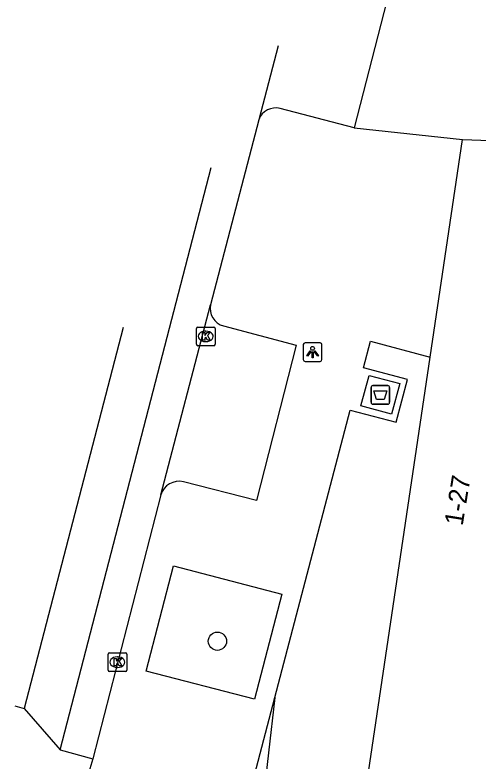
# Model space of a CAD drawing. Extents: x 164150 to 165261, y 382513 to 383432.
# Drawn here: x 164241.65 to 164266.48, y 383083.81 to 383123.82 of the extents above; entities that cross this region are included whole.
import ezdxf

# ---------------------------------------------------------------- set-up
doc = ezdxf.new("R2010")
doc.units = 0
for name, color, linetype in [('IMGEO_Afval_apart_plaats', 7, 'Continuous'), ('IMGEO_Boom', 7, 'Continuous'), ('IMGEO_Groenvoorziening', 7, 'Continuous'), ('IMGEO_Kolk', 7, 'Continuous'), ('IMGEO_Lichtpunt', 7, 'Continuous'), ('IMGEO_Pand', 7, 'Continuous'), ('IMGEO_Pand_nummerreeks', 7, 'Continuous'), ('IMGEO_Parkeervlak_open', 7, 'Continuous'), ('IMGEO_Rijbaan_lokaal_gesloten', 7, 'Continuous'), ('IMGEO_Rijbaan_lokaal_open', 7, 'Continuous'), ('IMGEO_Voetpad_gesloten', 7, 'Continuous'), ('IMGEO_Voetpad_open', 7, 'Continuous')]:
    doc.layers.add(name, color=color, linetype=linetype)

msp = doc.modelspace()

# ---------------------------------------------------------------- linework, layer by layer
at = {"layer": 'IMGEO_Afval_apart_plaats'}
for p, q in [((164260.747, 383103.05), (164260.747, 383103.85)), ((164260.747, 383103.85), (164260.747, 383103.05)), ((164260.847, 383103.95), (164261.637, 383103.95)), ((164261.637, 383103.95), (164260.847, 383103.95)), ((164261.737, 383103.85), (164261.737, 383103.05)), ((164261.737, 383103.05), (164261.737, 383103.85)), ((164261.637, 383102.95), (164260.847, 383102.95)), ((164260.847, 383102.95), (164261.637, 383102.95))]:
    msp.add_line(p, q, dxfattribs=at)
msp.add_lwpolyline([(164260.89, 383103.664), (164261.594, 383103.664), (164261.445, 383103.194), (164261.039, 383103.194), (164260.89, 383103.664)], dxfattribs=at)
for centre, start, end in [((164260.847, 383103.85), 90, 180), ((164260.847, 383103.85), 90, 180), ((164261.637, 383103.85), 0, 90), ((164261.637, 383103.85), 360, 90), ((164260.847, 383103.05), 180, 270), ((164260.847, 383103.05), 180, 270), ((164261.637, 383103.05), 270, 0), ((164261.637, 383103.05), 270, 0)]:
    msp.add_arc(centre, 0.1, start, end, dxfattribs=at)
at = {"layer": 'IMGEO_Boom'}
msp.add_circle((164252.508, 383090.24), 0.489, dxfattribs=at)
at = {"layer": 'IMGEO_Groenvoorziening'}
msp.add_lwpolyline([(164255.594, 383087.219), (164254.571, 383078.324)], dxfattribs=at)
at = {"layer": 'IMGEO_Kolk'}
for p, q in [((164251.381, 383106.16), (164251.381, 383107.012)), ((164251.456, 383107.086), (164252.308, 383107.086)), ((164251.869, 383106.866), (164251.894, 383106.866)), ((164252.382, 383107.012), (164252.382, 383106.16)), ((164252.308, 383106.086), (164251.456, 383106.086)), ((164251.892, 383106.306), (164251.867, 383106.306)), ((164246.719, 383089.618), (164247.571, 383089.618)), ((164246.644, 383088.692), (164246.644, 383089.544)), ((164247.132, 383089.398), (164247.157, 383089.398)), ((164247.645, 383089.544), (164247.645, 383088.692)), ((164247.155, 383088.838), (164247.13, 383088.838)), ((164247.571, 383088.618), (164246.719, 383088.618))]:
    msp.add_line(p, q, dxfattribs=at)
for points in [[(164251.381, 383106.16), (164251.381, 383107.012)], [(164251.456, 383107.086), (164252.308, 383107.086)], [(164251.702, 383106.786), (164251.825, 383106.786), (164251.825, 383106.635), (164251.955, 383106.786), (164252.119, 383106.786), (164251.973, 383106.635), (164252.126, 383106.386), (164251.974, 383106.386), (164251.889, 383106.55), (164251.825, 383106.483), (164251.825, 383106.386), (164251.702, 383106.386), (164251.702, 383106.786)], [(164252.382, 383107.012), (164252.382, 383106.16)], [(164252.308, 383106.086), (164251.456, 383106.086)], [(164246.719, 383089.618), (164247.571, 383089.618)], [(164246.644, 383088.692), (164246.644, 383089.544)], [(164246.965, 383089.318), (164247.088, 383089.318), (164247.088, 383089.167), (164247.218, 383089.318), (164247.382, 383089.318), (164247.236, 383089.167), (164247.389, 383088.918), (164247.237, 383088.918), (164247.152, 383089.082), (164247.088, 383089.015), (164247.088, 383088.918), (164246.965, 383088.918), (164246.965, 383089.318)], [(164247.645, 383089.544), (164247.645, 383088.692)], [(164247.571, 383088.618), (164246.719, 383088.618)]]:
    msp.add_lwpolyline(points, dxfattribs=at)
for centre, start, end in [((164251.458, 383107.01), 91.552, 178.448), ((164251.458, 383107.01), 91.552, 178.448), ((164252.306, 383107.01), 1.552, 88.448), ((164252.306, 383107.01), 1.552, 88.448), ((164251.458, 383106.162), 181.552, 268.448), ((164251.458, 383106.162), 181.552, 268.448), ((164252.306, 383106.162), 271.552, 358.448), ((164252.306, 383106.162), 271.552, 358.448), ((164246.721, 383089.542), 91.552, 178.448), ((164246.721, 383089.542), 91.552, 178.448), ((164247.569, 383089.542), 1.552, 88.448), ((164247.569, 383089.542), 1.552, 88.448), ((164246.721, 383088.694), 181.552, 268.448), ((164246.721, 383088.694), 181.552, 268.448), ((164247.569, 383088.694), 271.552, 358.448), ((164247.569, 383088.694), 271.552, 358.448)]:
    msp.add_arc(centre, 0.0765, start, end, dxfattribs=at)
for centre, major_axis, ratio, start_param, end_param in [((164251.868, 383106.586), (-0.387, 0.002), 0.722429, 4.712389, 7.853982), ((164251.893, 383106.586), (-0.39, 0.002), 0.717154, 1.570796, 4.712389), ((164247.131, 383089.118), (-0.387, 0.002), 0.722429, 4.712389, 7.853982), ((164247.156, 383089.118), (-0.39, 0.002), 0.717154, 1.570796, 4.712389)]:
    msp.add_ellipse(centre, major_axis=major_axis, ratio=ratio, start_param=start_param, end_param=end_param, dxfattribs=at)
at = {"layer": 'IMGEO_Lichtpunt'}
for p, q in [((164257.113, 383106.145), (164257.113, 383105.338)), ((164257.113, 383106.145), (164257.113, 383105.338)), ((164258.015, 383106.24), (164257.207, 383106.24)), ((164258.015, 383106.24), (164257.207, 383106.24)), ((164258.109, 383105.338), (164258.109, 383106.145)), ((164258.109, 383105.338), (164258.109, 383106.145)), ((164257.207, 383105.244), (164258.015, 383105.244)), ((164257.207, 383105.244), (164258.015, 383105.244))]:
    msp.add_line(p, q, dxfattribs=at)
for points in [[(164257.487, 383105.809), (164257.526, 383105.781), (164257.338, 383105.519), (164257.3, 383105.546), (164257.487, 383105.809)], [(164257.589, 383105.761), (164257.636, 383105.761), (164257.636, 383105.439), (164257.589, 383105.439), (164257.589, 383105.761)], [(164257.699, 383105.781), (164257.737, 383105.808), (164257.924, 383105.546), (164257.885, 383105.518), (164257.699, 383105.781)]]:
    msp.add_lwpolyline(points, dxfattribs=at)
msp.add_circle((164257.612, 383105.943), 0.0994, dxfattribs=at)
for centre, start, end in [((164257.207, 383106.145), 90, 180), ((164257.207, 383106.145), 90, 180), ((164258.015, 383106.145), 0, 90), ((164258.015, 383106.145), 0, 90), ((164257.207, 383105.338), 180, 270), ((164257.207, 383105.338), 180, 270), ((164258.015, 383105.338), 270, 0), ((164258.015, 383105.338), 270, 360)]:
    msp.add_arc(centre, 0.0946, start, end, dxfattribs=at)
at = {"layer": 'IMGEO_Pand'}
for points in [[(164263.913, 383105.479), (164265.645, 383117.134)], [(164265.645, 383117.134), (164285.339, 383116.427), (164285.133, 383115.032)], [(164279.36, 383075.889), (164259.944, 383078.76), (164263.913, 383105.479)]]:
    msp.add_lwpolyline(points, dxfattribs=at)
at = {"layer": 'IMGEO_Parkeervlak_open'}
msp.add_lwpolyline([(164265.566, 383140.017), (164259.832, 383117.772)], dxfattribs=at)
at = {"layer": 'IMGEO_Rijbaan_lokaal_gesloten'}
for points in [[(164255.758, 383122.164), (164254.729, 383118.202)], [(164254.729, 383118.202), (164252.133, 383108.285)], [(164244.072, 383084.411), (164252.171, 383115.634)], [(164249.476, 383098.092), (164252.133, 383108.285)], [(164247.459, 383107.056), (164242.147, 383086.639)], [(164249.476, 383098.092), (164245.818, 383083.931)], [(164241.649, 383086.771), (164242.147, 383086.639)], [(164244.072, 383084.411), (164245.818, 383083.931)]]:
    msp.add_lwpolyline(points, dxfattribs=at)
at = {"layer": 'IMGEO_Rijbaan_lokaal_open'}
for points in [[(164242.147, 383086.639), (164244.072, 383084.411)], [(164245.818, 383083.931), (164245.558, 383083.037)]]:
    msp.add_lwpolyline(points, dxfattribs=at)
at = {"layer": 'IMGEO_Voetpad_gesloten'}
msp.add_lwpolyline([(164262.28, 383104.052), (164261.845, 383102.408), (164260.204, 383102.854), (164260.637, 383104.487), (164262.28, 383104.052)], dxfattribs=at)
at = {"layer": 'IMGEO_Voetpad_open'}
for points in [[(164259.832, 383117.772), (164255.879, 383118.799)], [(164259.832, 383117.772), (164265.645, 383117.134)], [(164252.833, 383107.142), (164256.733, 383106.109), (164254.601, 383097.788), (164250.681, 383098.784)], [(164255.594, 383087.219), (164259.628, 383102.631), (164262.093, 383101.978), (164262.702, 383104.279), (164260.334, 383104.906), (164260.71, 383106.327), (164263.913, 383105.479)], [(164255.955, 383092.771), (164254.49, 383087.128), (164248.683, 383088.636), (164250.148, 383094.279), (164255.955, 383092.771)], [(164251.222, 383070.415), (164253.324, 383078.548), (164255.594, 383087.219)]]:
    msp.add_lwpolyline(points, dxfattribs=at)
for centre, radius, start, end in [((164255.62, 383117.892), 0.943, 74.0637, 160.8067), ((164253.097, 383108.089), 0.983, 168.5279, 254.4406), ((164250.438, 383097.812), 1.002, 75.9407, 163.7946)]:
    msp.add_arc(centre, radius, start, end, dxfattribs=at)

# ---------------------------------------------------------------- texts
at = {"layer": 'IMGEO_Pand_nummerreeks'}
msp.add_text('1-27', height=1, rotation=80.6739, dxfattribs=at).set_placement((164265.654, 383096.399))

doc.saveas('drawing.dxf')
